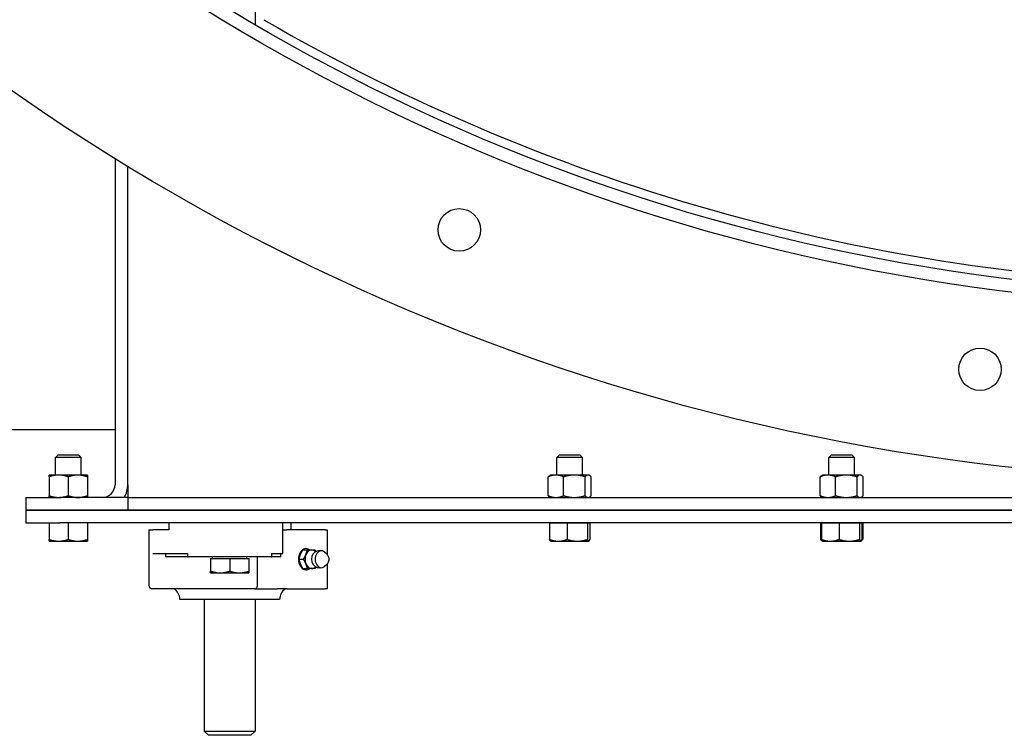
# Model space of a CAD drawing. Header units: inches. Extents: x 5 to 1128, y -85 to 748.
# Tile 606 of 656: x 490 to 504, y 587 to 597. Entities that reach past the tile are written whole.
import ezdxf

# ---------------------------------------------------------------- set-up
doc = ezdxf.new("R2010")
doc.units = ezdxf.units.IN
doc.header["$LTSCALE"] = 32
doc.header["$MEASUREMENT"] = 0
doc.layers.add('Visible (ANSI)', color=7, linetype='Continuous', lineweight=30)

msp = doc.modelspace()

# ---------------------------------------------------------------- linework, layer by layer
at = {"layer": 'Visible (ANSI)'}
for p, q in [((493.21813, 600.71948), (493.21813, 597.02263)), ((491.15563, 595.05386), (491.15563, 590.25228)), ((491.34313, 590.25228), (491.34313, 594.93892)), ((476.84313, 591.06478), (491.15563, 591.06478)), ((490.31897, 590.68978), (490.28063, 590.65262)), ((490.65563, 590.65262), (490.28063, 590.65262)), ((490.28063, 590.39378), (490.28063, 590.65262)), ((490.31897, 590.68978), (490.61729, 590.68978)), ((490.61729, 590.68978), (490.65563, 590.65262)), ((490.65563, 590.39378), (490.65563, 590.65262)), ((497.69397, 590.68978), (497.65563, 590.65261)), ((498.03063, 590.65261), (497.65563, 590.65261)), ((497.65563, 590.39378), (497.65563, 590.65261)), ((497.69397, 590.68978), (497.99229, 590.68978)), ((497.99229, 590.68978), (498.03063, 590.65261)), ((498.03063, 590.39378), (498.03063, 590.65261)), ((501.69397, 590.68978), (501.65563, 590.65261)), ((502.03063, 590.65261), (501.65563, 590.65261)), ((501.65563, 590.39378), (501.65563, 590.65261)), ((501.69397, 590.68978), (501.99229, 590.68978)), ((501.99229, 590.68978), (502.03063, 590.65261)), ((502.03063, 590.39378), (502.03063, 590.65261)), ((490.32738, 590.39378), (490.18663, 590.39378)), ((490.18663, 590.36864), (490.18663, 590.08992)), ((490.60888, 590.39378), (490.32738, 590.39378)), ((490.46813, 590.36864), (490.46813, 590.08992)), ((490.74963, 590.39378), (490.60888, 590.39378)), ((490.74963, 590.36864), (490.74963, 590.08992)), ((497.52803, 590.08992), (497.52803, 590.36864)), ((497.56163, 590.39378), (497.55059, 590.38741)), ((497.64136, 590.39378), (497.56163, 590.39378)), ((497.91224, 590.39378), (497.64136, 590.39378)), ((497.75468, 590.08992), (497.75468, 590.36864)), ((498.11401, 590.39378), (497.91224, 590.39378)), ((498.06979, 590.08992), (498.06979, 590.36864)), ((498.12463, 590.39378), (498.11401, 590.39378)), ((498.12463, 590.39378), (498.13567, 590.38741)), ((498.15824, 590.08992), (498.15824, 590.36864)), ((501.52803, 590.08992), (501.52803, 590.36864)), ((501.56163, 590.39378), (501.55059, 590.38741)), ((501.64136, 590.39378), (501.56163, 590.39378)), ((501.91224, 590.39378), (501.64136, 590.39378)), ((501.75468, 590.08992), (501.75468, 590.36864)), ((502.11401, 590.39378), (501.91224, 590.39378)), ((502.06979, 590.08992), (502.06979, 590.36864)), ((502.12463, 590.39378), (502.11401, 590.39378)), ((502.12463, 590.39378), (502.13567, 590.38741)), ((502.15824, 590.08992), (502.15824, 590.36864)), ((491.34313, 590.25228), (491.34313, 590.06478)), ((489.84313, 590.06478), (490.34313, 590.06478)), ((489.84313, 590.06478), (489.84313, 589.87728)), ((491.34313, 590.06478), (490.34313, 590.06478)), ((491.34313, 590.06478), (491.34313, 589.87728)), ((491.34313, 590.06478), (524.34313, 590.06478)), ((491.34313, 590.06478), (491.34313, 589.87728)), ((497.56163, 590.06478), (497.55059, 590.07115)), ((498.12463, 590.06478), (498.13567, 590.07115)), ((501.56163, 590.06478), (501.55059, 590.07115)), ((502.12463, 590.06478), (502.13567, 590.07115)), ((489.84313, 589.87728), (489.84313, 589.68978)), ((489.84313, 589.87728), (490.34313, 589.87728)), ((490.34313, 589.87728), (489.84313, 589.87728)), ((525.34313, 589.87728), (490.34313, 589.87728)), ((490.34313, 589.87728), (491.34313, 589.87728)), ((491.34313, 589.87728), (524.34313, 589.87728)), ((489.84313, 589.68978), (490.34313, 589.68978)), ((490.18713, 589.68978), (490.18713, 589.44688)), ((525.34313, 589.68978), (490.34313, 589.68978)), ((490.46813, 589.68978), (490.46813, 589.44688)), ((490.74913, 589.68978), (490.74913, 589.44688)), ((491.65563, 589.58978), (491.71403, 589.58978)), ((491.65563, 589.58978), (491.65563, 588.77103)), ((491.94791, 589.58978), (491.71403, 589.58978)), ((491.9457, 589.68978), (491.9457, 589.58978)), ((491.94791, 589.68978), (491.94791, 589.58978)), ((493.62524, 589.23978), (493.62524, 589.68978)), ((493.62634, 589.58978), (493.62634, 589.68978)), ((493.62634, 589.58978), (493.68214, 589.58978)), ((494.24783, 589.58978), (493.68214, 589.58978)), ((493.74057, 589.68978), (493.74057, 589.58978)), ((494.24783, 589.58978), (494.27712, 589.58978)), ((494.27712, 589.58978), (494.27712, 589.22387)), ((497.54604, 589.68978), (497.54604, 589.44687)), ((497.54604, 589.68978), (497.67681, 589.68978)), ((497.56213, 589.68978), (497.56213, 589.68978)), ((497.67681, 589.68978), (497.80757, 589.68978)), ((497.80757, 589.68978), (497.80757, 589.44687)), ((497.80757, 589.68978), (497.95611, 589.68978)), ((497.95611, 589.68978), (498.10466, 589.68978)), ((498.10466, 589.68978), (498.12244, 589.68978)), ((498.10466, 589.68978), (498.10466, 589.44687)), ((498.12244, 589.68978), (498.14022, 589.68978)), ((498.12413, 589.68978), (498.12413, 589.68978)), ((498.14022, 589.68978), (498.14022, 589.44687)), ((501.53225, 589.68978), (501.54604, 589.68978)), ((501.53225, 589.68978), (501.53225, 589.44687)), ((501.54604, 589.68978), (501.54604, 589.44687)), ((501.54604, 589.68978), (501.67681, 589.68978)), ((501.56213, 589.68978), (501.56213, 589.68978)), ((501.67681, 589.68978), (501.80757, 589.68978)), ((501.80757, 589.68978), (501.80757, 589.44687)), ((501.80757, 589.68978), (501.95611, 589.68978)), ((501.95611, 589.68978), (502.10466, 589.68978)), ((502.10466, 589.68978), (502.12244, 589.68978)), ((502.10466, 589.68978), (502.10466, 589.44687)), ((502.12244, 589.68978), (502.14022, 589.68978)), ((502.12413, 589.68978), (502.12413, 589.68978)), ((502.14022, 589.68978), (502.14022, 589.44687)), ((502.14022, 589.68978), (502.15401, 589.68978)), ((502.15401, 589.68978), (502.15401, 589.44687)), ((490.18713, 589.42178), (490.32763, 589.42178)), ((490.32763, 589.42178), (490.60863, 589.42178)), ((490.60863, 589.42178), (490.74913, 589.42178)), ((497.56213, 589.42178), (497.56043, 589.42276)), ((497.56213, 589.42178), (497.67681, 589.42178)), ((497.67681, 589.42178), (497.95611, 589.42178)), ((497.95611, 589.42178), (498.12244, 589.42178)), ((498.12244, 589.42178), (498.12413, 589.42178)), ((498.12413, 589.42178), (498.12584, 589.42276)), ((501.56043, 589.42276), (501.55432, 589.42629)), ((501.56213, 589.42178), (501.56043, 589.42276)), ((501.56213, 589.42178), (501.67681, 589.42178)), ((501.67681, 589.42178), (501.95611, 589.42178)), ((501.95611, 589.42178), (502.12244, 589.42178)), ((502.12244, 589.42178), (502.12413, 589.42178)), ((502.12413, 589.42178), (502.12584, 589.42276)), ((502.12584, 589.42276), (502.13195, 589.42629)), ((493.91743, 589.2932), (493.98354, 589.2932)), ((491.71403, 589.23978), (492.22291, 589.23978)), ((491.89864, 589.23978), (491.89864, 589.18978)), ((492.22291, 589.18978), (491.89864, 589.18978)), ((492.22291, 589.23978), (492.22291, 589.18978)), ((492.22291, 589.18978), (492.23401, 589.18978)), ((493.45225, 589.18978), (492.23401, 589.18978)), ((492.56188, 589.16478), (492.84313, 589.16478)), ((492.56188, 589.16478), (492.56188, 588.98052)), ((492.59001, 589.16478), (492.59001, 589.18978)), ((492.84313, 589.16478), (493.12438, 589.16478)), ((492.84313, 589.16478), (492.84313, 588.98052)), ((493.09626, 589.16478), (493.09626, 589.18978)), ((493.12438, 589.16478), (493.12438, 588.98052)), ((493.25121, 588.77103), (493.25121, 589.18978)), ((493.45225, 589.18978), (493.46336, 589.18978)), ((493.46336, 589.18978), (493.46336, 589.23978)), ((493.46336, 589.23978), (493.62524, 589.23978)), ((493.59655, 589.18978), (493.46336, 589.18978)), ((493.59655, 589.18978), (493.59655, 589.23978)), ((493.86118, 589.1554), (493.92729, 589.1554)), ((494.26963, 589.23178), (494.23733, 589.26117)), ((493.91743, 589.01761), (493.98354, 589.01761)), ((494.26963, 589.07903), (494.23733, 589.04964)), ((494.27712, 589.08694), (494.27712, 588.72103)), ((492.56188, 588.9554), (492.70251, 588.9554)), ((492.70251, 588.9554), (492.98376, 588.9554)), ((492.98376, 588.9554), (493.12438, 588.9554)), ((493.21204, 588.72103), (491.70563, 588.72103)), ((493.21204, 588.72103), (493.54072, 588.72103)), ((493.68214, 588.72103), (493.54072, 588.72103)), ((493.68214, 588.72103), (494.24783, 588.72103)), ((494.27712, 588.72103), (494.24783, 588.72103)), ((493.57738, 588.56478), (492.10888, 588.56478)), ((492.46813, 588.56478), (492.46813, 586.62728)), ((493.21813, 588.56478), (493.21813, 586.62728)), ((492.46813, 586.62728), (493.21813, 586.62728)), ((492.53063, 586.56478), (492.46813, 586.62728)), ((493.15563, 586.56478), (492.53063, 586.56478)), ((493.15563, 586.56478), (493.21813, 586.62728))]:
    msp.add_line(p, q, dxfattribs=at)
for centre, radius in [((507.84313, 622.06478), 31.75), ((507.84313, 622.06478), 29.1875), ((507.84313, 622.06478), 29), ((496.21912, 594.00194), 0.3125), ((503.8784, 591.94964), 0.3125)]:
    msp.add_circle(centre, radius, dxfattribs=at)
for centre, radius, start, end in [((507.84313, 622.06478), 28.875, 239.856694, 269.255878), ((490.96813, 590.25228), 0.1875, 270, 0), ((490.96813, 590.25228), 0.375, 330, 0), ((494.17252, 589.1554), 0.12795, 74.865514, 144.956464), ((494.17252, 589.1554), 0.12795, 215.043536, 285.134486), ((491.70563, 588.77103), 0.05, 180, 270), ((491.92138, 588.56478), 0.1875, 0, 56.44269), ((493.76488, 588.56478), 0.1875, 123.55731, 180)]:
    msp.add_arc(centre, radius, start, end, dxfattribs=at)
for centre, major_axis, start_param, end_param in [((493.96498, 589.1554), (0, 0.15625), 5.79224464, 9.91571863), ((494.0485, 589.1554), (0, 0.1378), 0, 1.04719755), ((494.0485, 589.1554), (0, 0.1378), 5.64637727, 6.28318531), ((494.18922, 589.1554), (0, -0.12575), 2.5699821, 6.85479586), ((493.94289, 589.1554), (0, 0.125), 0.50126686, 2.6403258), ((494.0485, 589.1554), (0, 0.1378), 1.04719755, 2.0943951), ((494.12014, 589.1554), (0, 0.10433), 0.78949219, 2.35210046), ((494.0485, 589.1554), (0, -0.1378), 5.23598776, 6.28318531), ((494.0485, 589.1554), (0, -0.1378), 0, 0.63680804)]:
    msp.add_ellipse(centre, major_axis=major_axis, ratio=0.70710678, start_param=start_param, end_param=end_param, dxfattribs=at)
for points, weights in [([(490.18663, 590.36864), (490.18663, 590.39378), (490.18663, 590.39378)], [1, 1.0379548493, 1]), ([(490.32738, 590.39378), (490.26206, 590.39378), (490.18663, 590.36864)], [1, 1.0379548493, 1]), ([(490.46813, 590.36864), (490.39271, 590.39378), (490.32738, 590.39378)], [1, 1.0379548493, 1]), ([(490.60888, 590.39378), (490.54356, 590.39378), (490.46813, 590.36864)], [1, 1.0379548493, 1]), ([(490.74963, 590.36864), (490.67421, 590.39378), (490.60888, 590.39378)], [1, 1.0379548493, 1]), ([(490.74963, 590.39378), (490.74963, 590.39378), (490.74963, 590.36864)], [1, 1.0379548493, 1]), ([(497.64136, 590.39378), (497.58876, 590.39378), (497.52803, 590.36864)], [1, 1.0379548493, 1]), ([(497.52803, 590.36864), (497.53991, 590.38124), (497.55059, 590.38741)], [1, 1.01866543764, 1.01897229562]), ([(497.75468, 590.36864), (497.69395, 590.39378), (497.64136, 590.39378)], [1, 1.0379548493, 1]), ([(497.91224, 590.39378), (497.83912, 590.39378), (497.75468, 590.36864)], [1, 1.0379548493, 1]), ([(498.06979, 590.36864), (497.98536, 590.39378), (497.91224, 590.39378)], [1, 1.0379548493, 1]), ([(498.11401, 590.39378), (498.09349, 590.39378), (498.06979, 590.36864)], [1, 1.0379548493, 1]), ([(498.15824, 590.36864), (498.13454, 590.39378), (498.11401, 590.39378)], [1, 1.0379548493, 1]), ([(501.64136, 590.39378), (501.58876, 590.39378), (501.52803, 590.36864)], [1, 1.0379548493, 1]), ([(501.52803, 590.36864), (501.53991, 590.38124), (501.55059, 590.38741)], [1, 1.01866543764, 1.01897229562]), ([(501.75468, 590.36864), (501.69395, 590.39378), (501.64136, 590.39378)], [1, 1.0379548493, 1]), ([(501.91224, 590.39378), (501.83912, 590.39378), (501.75468, 590.36864)], [1, 1.0379548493, 1]), ([(502.06979, 590.36864), (501.98536, 590.39378), (501.91224, 590.39378)], [1, 1.0379548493, 1]), ([(502.11401, 590.39378), (502.09349, 590.39378), (502.06979, 590.36864)], [1, 1.0379548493, 1]), ([(502.15824, 590.36864), (502.13454, 590.39378), (502.11401, 590.39378)], [1, 1.0379548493, 1]), ([(490.18663, 590.08992), (490.26206, 590.06478), (490.32738, 590.06478)], [1, 1.0379548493, 1]), ([(490.18663, 590.06478), (490.18663, 590.06478), (490.18663, 590.08992)], [1, 1.0379548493, 1]), ([(490.32738, 590.06478), (490.39271, 590.06478), (490.46813, 590.08992)], [1, 1.0379548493, 1]), ([(490.46813, 590.08992), (490.54356, 590.06478), (490.60888, 590.06478)], [1, 1.0379548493, 1]), ([(490.60888, 590.06478), (490.67421, 590.06478), (490.74963, 590.08992)], [1, 1.0379548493, 1]), ([(490.74963, 590.08992), (490.74963, 590.06478), (490.74963, 590.06478)], [1, 1.0379548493, 1]), ([(497.52803, 590.08992), (497.58876, 590.06478), (497.64136, 590.06478)], [1, 1.0379548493, 1]), ([(497.55059, 590.07115), (497.53991, 590.07732), (497.52803, 590.08992)], [1.01897229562, 1.01866543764, 1]), ([(497.64136, 590.06478), (497.69395, 590.06478), (497.75468, 590.08992)], [1, 1.0379548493, 1]), ([(497.75468, 590.08992), (497.83912, 590.06478), (497.91224, 590.06478)], [1, 1.0379548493, 1]), ([(497.91224, 590.06478), (497.98536, 590.06478), (498.06979, 590.08992)], [1, 1.0379548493, 1]), ([(498.06979, 590.08992), (498.09349, 590.06478), (498.11401, 590.06478)], [1, 1.0379548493, 1]), ([(498.11401, 590.06478), (498.13454, 590.06478), (498.15824, 590.08992)], [1, 1.0379548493, 1]), ([(501.52803, 590.08992), (501.58876, 590.06478), (501.64136, 590.06478)], [1, 1.0379548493, 1]), ([(501.55059, 590.07115), (501.53991, 590.07732), (501.52803, 590.08992)], [1.01897229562, 1.01866543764, 1]), ([(501.64136, 590.06478), (501.69395, 590.06478), (501.75468, 590.08992)], [1, 1.0379548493, 1]), ([(501.75468, 590.08992), (501.83912, 590.06478), (501.91224, 590.06478)], [1, 1.0379548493, 1]), ([(501.91224, 590.06478), (501.98536, 590.06478), (502.06979, 590.08992)], [1, 1.0379548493, 1]), ([(502.06979, 590.08992), (502.09349, 590.06478), (502.11401, 590.06478)], [1, 1.0379548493, 1]), ([(502.11401, 590.06478), (502.13454, 590.06478), (502.15824, 590.08992)], [1, 1.0379548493, 1]), ([(490.18713, 589.44688), (490.26243, 589.42178), (490.32763, 589.42178)], [1, 1.0379548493, 1]), ([(490.18713, 589.42178), (490.18713, 589.42178), (490.18713, 589.44688)], [1, 1.0379548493, 1]), ([(490.32763, 589.42178), (490.39284, 589.42178), (490.46813, 589.44688)], [1, 1.0379548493, 1]), ([(490.46813, 589.44688), (490.54343, 589.42178), (490.60863, 589.42178)], [1, 1.0379548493, 1]), ([(490.60863, 589.42178), (490.67384, 589.42178), (490.74913, 589.44688)], [1, 1.0379548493, 1]), ([(490.74913, 589.44688), (490.74913, 589.42178), (490.74913, 589.42178)], [1, 1.0379548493, 1]), ([(497.56043, 589.42276), (497.55373, 589.42663), (497.54604, 589.44687)], [1.01210584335, 1.03039692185, 1]), ([(497.54604, 589.44687), (497.61612, 589.42178), (497.67681, 589.42178)], [1, 1.0379548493, 1]), ([(497.67681, 589.42178), (497.73749, 589.42178), (497.80757, 589.44687)], [1, 1.0379548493, 1]), ([(497.80757, 589.44687), (497.88717, 589.42178), (497.95611, 589.42178)], [1, 1.0379548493, 1]), ([(497.95611, 589.42178), (498.02505, 589.42178), (498.10466, 589.44687)], [1, 1.0379548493, 1]), ([(498.10466, 589.44687), (498.11419, 589.42178), (498.12244, 589.42178)], [1, 1.0379548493, 1]), ([(498.12244, 589.42178), (498.13069, 589.42178), (498.14022, 589.44687)], [1, 1.0379548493, 1]), ([(501.53225, 589.44687), (501.54051, 589.4436), (501.54849, 589.44077)], [1, 1.00479708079, 1.00838156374]), ([(501.55432, 589.42629), (501.54393, 589.43229), (501.53225, 589.44687)], [1.01858235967, 1.02171554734, 1]), ([(501.56043, 589.42276), (501.55373, 589.42663), (501.54604, 589.44687)], [1.01210584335, 1.03039692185, 1]), ([(501.54604, 589.44687), (501.61612, 589.42178), (501.67681, 589.42178)], [1, 1.0379548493, 1]), ([(501.67681, 589.42178), (501.73749, 589.42178), (501.80757, 589.44687)], [1, 1.0379548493, 1]), ([(501.80757, 589.44687), (501.88717, 589.42178), (501.95611, 589.42178)], [1, 1.0379548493, 1]), ([(501.95611, 589.42178), (502.02505, 589.42178), (502.10466, 589.44687)], [1, 1.0379548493, 1]), ([(502.10466, 589.44687), (502.11419, 589.42178), (502.12244, 589.42178)], [1, 1.0379548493, 1]), ([(502.12244, 589.42178), (502.13069, 589.42178), (502.14022, 589.44687)], [1, 1.0379548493, 1]), ([(502.12777, 589.42419), (502.14005, 589.42942), (502.15401, 589.44687)], [1.01631442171, 1.02608635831, 1]), ([(493.91743, 589.2932), (493.89366, 589.25628), (493.8806, 589.2243)], [1, 1.0379548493, 1]), ([(493.96412, 589.2243), (493.97717, 589.25628), (493.98354, 589.2932)], [1, 1.0379548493, 1]), ([(493.98354, 589.2932), (494.02239, 589.2932), (494.0485, 589.2932)], [1, 1.0379548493, 1]), ([(494.0485, 589.2932), (494.07461, 589.2932), (494.09605, 589.2932)], [1, 1.0379548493, 1]), ([(494.09605, 589.2932), (494.10454, 589.28001), (494.11147, 589.26786)], [1, 1.0132325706, 1.01723833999]), ([(493.8806, 589.2243), (493.86755, 589.19233), (493.86118, 589.1554)], [1, 1.0379548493, 1]), ([(493.86118, 589.1554), (493.86755, 589.11848), (493.8806, 589.08651)], [1, 1.0379548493, 1]), ([(493.92729, 589.1554), (493.95107, 589.19233), (493.96412, 589.2243)], [1, 1.0379548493, 1]), ([(493.96412, 589.08651), (493.95107, 589.11848), (493.92729, 589.1554)], [1, 1.0379548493, 1]), ([(493.8806, 589.08651), (493.89366, 589.05453), (493.91743, 589.01761)], [1, 1.0379548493, 1]), ([(493.98354, 589.01761), (493.97717, 589.05453), (493.96412, 589.08651)], [1, 1.0379548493, 1]), ([(494.0485, 589.01761), (494.02239, 589.01761), (493.98354, 589.01761)], [1, 1.0379548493, 1]), ([(494.09605, 589.01761), (494.07461, 589.01761), (494.0485, 589.01761)], [1, 1.0379548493, 1]), ([(494.11147, 589.04295), (494.10454, 589.0308), (494.09605, 589.01761)], [1.01723833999, 1.0132325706, 1]), ([(492.56188, 588.98052), (492.63724, 588.9554), (492.70251, 588.9554)], [1, 1.0379548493, 1]), ([(492.56188, 588.9554), (492.56188, 588.9554), (492.56188, 588.98052)], [1, 1.0379548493, 1]), ([(492.70251, 588.9554), (492.76777, 588.9554), (492.84313, 588.98052)], [1, 1.0379548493, 1]), ([(492.84313, 588.98052), (492.91849, 588.9554), (492.98376, 588.9554)], [1, 1.0379548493, 1]), ([(492.98376, 588.9554), (493.04902, 588.9554), (493.12438, 588.98052)], [1, 1.0379548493, 1]), ([(493.12438, 588.98052), (493.12438, 588.9554), (493.12438, 588.9554)], [1, 1.0379548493, 1])]:
    msp.add_rational_spline(points, weights, degree=2, dxfattribs=at)
for points, knots in [([(494.10742, 589.26556), (494.10723, 589.26567), (494.10707, 589.26577), (494.1063, 589.26627), (494.10601, 589.26651), (494.10601, 589.26651)], [1.455384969, 1.455384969, 1.455384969, 1.455384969, 1.47653819, 1.47653819, 1.566481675, 1.566481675, 1.566481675, 1.566481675]), ([(494.26963, 589.23178), (494.27563, 589.22632), (494.2809, 589.2196), (494.2897, 589.20417), (494.29319, 589.19542), (494.29798, 589.17685), (494.29928, 589.16704), (494.29956, 589.14735), (494.29854, 589.13748), (494.29427, 589.11865), (494.29102, 589.10968), (494.28254, 589.09358), (494.27731, 589.08643), (494.27074, 589.08005), (494.27019, 589.07953), (494.26963, 589.07903)], [1.6188081, 1.6188081, 1.6188081, 1.6188081, 1.93911213, 1.93911213, 2.26780621, 2.26780621, 2.59799076, 2.59799076, 2.92809932, 2.92809932, 3.25829127, 3.25829127, 3.58739104, 3.58739104, 3.61717965, 3.61717965, 3.61717965, 3.61717965]), ([(494.10601, 589.0443), (494.10601, 589.0443), (494.1063, 589.04454), (494.10707, 589.04504), (494.10723, 589.04514), (494.10742, 589.04525)], [3.669506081, 3.669506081, 3.669506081, 3.669506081, 3.759449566, 3.759449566, 3.780602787, 3.780602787, 3.780602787, 3.780602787]), ([(493.21204, 588.72103), (493.21705, 588.72103), (493.22297, 588.72256), (493.23205, 588.72757), (493.23688, 588.7318), (493.24356, 588.7407), (493.24667, 588.74682), (493.25015, 588.75805), (493.25121, 588.76506), (493.25121, 588.77103)], [-0.198415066, -0.198415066, -0.198415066, -0.198415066, -0.144401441, -0.144401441, -0.093393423, -0.093393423, -0.045517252, -0.045517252, 0, 0, 0, 0])]:
    msp.add_open_spline(points, degree=3, knots=knots, dxfattribs=at)

doc.saveas('drawing.dxf')
